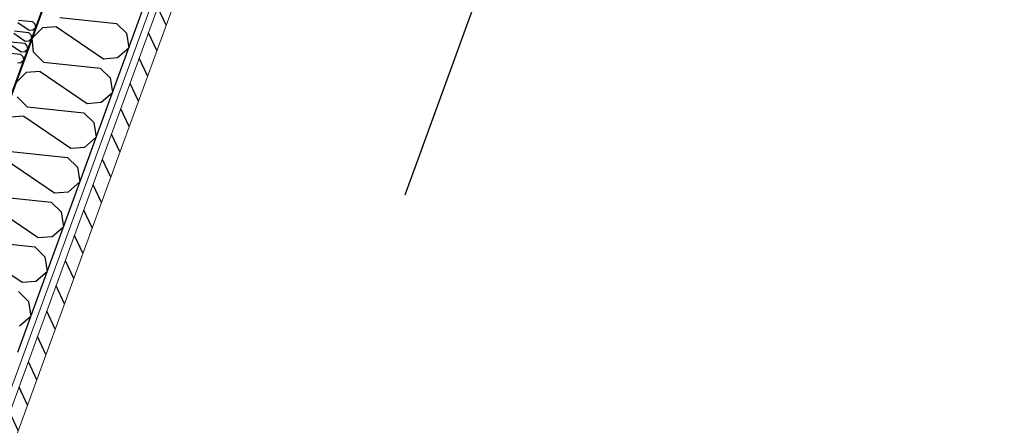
# Model space of a CAD drawing. Header units: millimetres. Extents: x 112481703 to 112588235, y 1264638581 to 1264713486.
# Tile 468 of 487: x 112586687 to 112588235, y 1264688335 to 1264688973. Entities that reach past the tile are written whole.
import ezdxf

# ---------------------------------------------------------------- set-up
doc = ezdxf.new("R2010")
doc.units = ezdxf.units.MM
doc.header["$LTSCALE"] = 0.5
doc.header["$MEASUREMENT"] = 0
doc.linetypes.add('Lang stiplet', pattern=[2116.666603, 1269.999981, -846.666622])
doc.linetypes.add('PLINE', pattern=[0])
doc.layers.add('235- Utvendig kledning og overflate', color=7, linetype='Continuous', lineweight=0)
for name, color, linetype in [('266- Himling og innvendig overflate#1', 7, 'Continuous'), ('LA_farge_dekke_asfalt2', 7, 'Continuous'), ('Yttervegger.A225', 7, 'Continuous'), ('Yttervegger.A225 (Skravur)', 7, 'Continuous')]:
    doc.layers.add(name, color=color, linetype=linetype)

# ---------------------------------------------------------------- blocks, each defined once
blk = doc.blocks.new('*X284', base_point=(112557650, 1264717795))
at = {"layer": 'Yttervegger.A225 (Skravur)', "linetype": 'PLINE'}
for p, q in [((112586683.7, 1264688968.6), (112586701.7, 1264688956.4)), ((112586685, 1264688972.2), (112586706.6, 1264688969.9)), ((112586706.6, 1264688969.9), (112586710.5, 1264688966.2)), ((112586710.5, 1264688966.2), (112586711.4, 1264688960.5)), ((112586677.4, 1264688951.5), (112586695.5, 1264688939.3)), ((112586678.7, 1264688955.1), (112586700.4, 1264688952.8)), ((112586700.4, 1264688952.8), (112586704.2, 1264688949.1)), ((112586701.7, 1264688956.4), (112586707.1, 1264688956.8)), ((112586707.1, 1264688956.8), (112586711.4, 1264688960.5)), ((112586671.2, 1264688934.4), (112586689.2, 1264688922.2)), ((112586672.5, 1264688938), (112586694.2, 1264688935.7)), ((112586694.2, 1264688935.7), (112586698, 1264688931.9)), ((112586695.5, 1264688939.3), (112586700.8, 1264688939.7)), ((112586700.8, 1264688939.7), (112586705.1, 1264688943.4)), ((112586704.2, 1264688949.1), (112586705.1, 1264688943.4)), ((112586666.3, 1264688920.9), (112586687.9, 1264688918.6)), ((112586687.9, 1264688918.6), (112586691.7, 1264688914.8)), ((112586689.2, 1264688922.2), (112586694.6, 1264688922.6)), ((112586694.6, 1264688922.6), (112586698.9, 1264688926.3)), ((112586698, 1264688931.9), (112586698.9, 1264688926.3)), ((112586683, 1264688905.1), (112586688.3, 1264688905.5)), ((112586688.3, 1264688905.5), (112586692.6, 1264688909.2)), ((112586691.7, 1264688914.8), (112586692.6, 1264688909.2))]:
    blk.add_line(p, q, dxfattribs=at)
blk = doc.blocks.new('*X286', base_point=(112557650, 1264717795))
at = {"layer": 'Yttervegger.A225 (Skravur)', "linetype": 'PLINE'}
for p, q in [((112586749.9, 1264688976.4), (112586838.9, 1264688967)), ((112586838.9, 1264688967), (112586854.6, 1264688951.6)), ((112586722.5, 1264688959.9), (112586706.4, 1264688944)), ((112586744.5, 1264688961.6), (112586722.5, 1264688959.9)), ((112586744.5, 1264688961.6), (112586818.6, 1264688911.5)), ((112586854.6, 1264688951.6), (112586858.3, 1264688928.5)), ((112586708.5, 1264688921.5), (112586706.4, 1264688944)), ((112586724.2, 1264688906.1), (112586708.5, 1264688921.5)), ((112586840.5, 1264688913.2), (112586858.3, 1264688928.5)), ((112586724.2, 1264688906.1), (112586813.2, 1264688896.7)), ((112586818.6, 1264688911.5), (112586840.5, 1264688913.2)), ((112586696.8, 1264688889.6), (112586680.7, 1264688873.7)), ((112586718.8, 1264688891.3), (112586696.8, 1264688889.6)), ((112586718.8, 1264688891.3), (112586792.9, 1264688841.2)), ((112586813.2, 1264688896.7), (112586828.9, 1264688881.3)), ((112586828.9, 1264688881.3), (112586832.6, 1264688858.1)), ((112586814.9, 1264688842.9), (112586832.6, 1264688858.1)), ((112586698.5, 1264688835.7), (112586682.8, 1264688851.2)), ((112586792.9, 1264688841.2), (112586814.9, 1264688842.9)), ((112586698.5, 1264688835.7), (112586787.5, 1264688826.4)), ((112586787.5, 1264688826.4), (112586803.2, 1264688810.9)), ((112586693.1, 1264688821), (112586671.2, 1264688819.3)), ((112586693.1, 1264688821), (112586767.3, 1264688770.8)), ((112586803.2, 1264688810.9), (112586807, 1264688787.8)), ((112586789.2, 1264688772.5), (112586807, 1264688787.8)), ((112586672.9, 1264688765.4), (112586761.9, 1264688756)), ((112586767.3, 1264688770.8), (112586789.2, 1264688772.5)), ((112586667.5, 1264688750.6), (112586741.6, 1264688700.5)), ((112586761.9, 1264688756), (112586777.6, 1264688740.6)), ((112586777.6, 1264688740.6), (112586781.3, 1264688717.5)), ((112586763.6, 1264688702.2), (112586781.3, 1264688717.5)), ((112586741.6, 1264688700.5), (112586763.6, 1264688702.2)), ((112586647.2, 1264688695.1), (112586736.2, 1264688685.7)), ((112586641.8, 1264688680.3), (112586715.9, 1264688630.2)), ((112586736.2, 1264688685.7), (112586751.9, 1264688670.3)), ((112586751.9, 1264688670.3), (112586755.6, 1264688647.1)), ((112586737.9, 1264688631.9), (112586755.6, 1264688647.1)), ((112586621.6, 1264688624.7), (112586710.6, 1264688615.4)), ((112586715.9, 1264688630.2), (112586737.9, 1264688631.9)), ((112586616.2, 1264688610), (112586690.3, 1264688559.8)), ((112586710.6, 1264688615.4), (112586726.3, 1264688599.9)), ((112586726.3, 1264688599.9), (112586730, 1264688576.8)), ((112586712.2, 1264688561.5), (112586730, 1264688576.8)), ((112586690.3, 1264688559.8), (112586712.2, 1264688561.5)), ((112586684.9, 1264688545), (112586700.6, 1264688529.6)), ((112586700.6, 1264688529.6), (112586704.3, 1264688506.5)), ((112586686.6, 1264688491.2), (112586704.3, 1264688506.5))]:
    blk.add_line(p, q, dxfattribs=at)

msp = doc.modelspace()

# ---------------------------------------------------------------- hatches: boundary and pattern name
at = {"layer": 'LA_farge_dekke_asfalt2', "linetype": 'Continuous'}
h = msp.add_hatch(dxfattribs=at)
h.set_pattern_fill('Murverk', color=256, style=0, pattern_type=2)
h.set_pattern_definition([(294.956, (112557650, 1264717795), (163.1938, 75.94596), [])])
h.paths.add_polyline_path([(112562670.3, 1264672618.4), (112565507.4, 1264680394.8), (112573384.4, 1264677521), (112579262.4, 1264693632), (112587341.4, 1264690684.4), (112579714.9, 1264669780.9), (112576475.3, 1264670962.9), (112575386.6, 1264667979)])
at = {"layer": 'Yttervegger.A225 (Skravur)', "linetype": 'Continuous'}
h = msp.add_hatch(dxfattribs=at)
h.set_pattern_fill('Skrålinjer_1', color=256, style=0, pattern_type=2)
h.set_pattern_definition([(114.95599, (112557650, 1264717795), (27.198964, 12.65766), [])])
h.paths.add_polyline_path([(112587579.7, 1264690844.5), (112586665.6, 1264688339), (112586681.5, 1264688318.5), (112587600.3, 1264690836.9)])
h = msp.add_hatch(dxfattribs=at)
h.set_pattern_fill('Prikker_tett', color=256, style=0, pattern_type=2)
h.set_pattern_definition([(249.956, (112557650, 1264717795), (-81.357, 29.68231), [0, -50]), (249.956, (112557682.11, 1264717756.67), (-81.357, 29.68231), [0, -50])])
h.paths.add_polyline_path([(112587552.7, 1264690831.9), (112586650.4, 1264688358.7), (112586657.6, 1264688349.3), (112587562.1, 1264690828.5)])
msp.add_hatch(color=256, dxfattribs=at).paths.add_polyline_path([(112587361.7, 1264690743), (112586543.6, 1264688500.7), (112586544.6, 1264688500.4), (112587362.6, 1264690742.7)])

# ---------------------------------------------------------------- linework, layer by layer
at = {"layer": '235- Utvendig kledning og overflate', "linetype": 'PLINE'}
for p, q in [((112586657.6, 1264688349.3), (112587562.1, 1264690828.5)), ((112586665.6, 1264688339), (112587575.9, 1264690834.1))]:
    msp.add_line(p, q, dxfattribs=at)
at = {"layer": '235- Utvendig kledning og overflate', "linetype": 'PLINE', "flags": 128}
msp.add_lwpolyline([(112586681.5, 1264688318.5), (112587600.3, 1264690836.9)], dxfattribs=at)
at = {"layer": '266- Himling og innvendig overflate#1', "linetype": 'Lang stiplet'}
msp.add_lwpolyline([(112588235.4, 1264691281.6), (112578984.8, 1264665926.4), (112562432.1, 1264671965.5), (112565811.5, 1264681228.3), (112572876, 1264678650.9), (112578747.2, 1264694743.3)], close=True, dxfattribs=at)
at = {"layer": 'Yttervegger.A225', "linetype": 'PLINE'}
for p, q in [((112587362.6, 1264690742.7), (112586544.6, 1264688500.4)), ((112587349.3, 1264690709.2), (112586543.6, 1264688500.7)), ((112586683.6, 1264688449.7), (112587502, 1264690692.9))]:
    msp.add_line(p, q, dxfattribs=at)

# ---------------------------------------------------------------- block references
at = {"layer": 'Yttervegger.A225'}
for name in ['*X284', '*X286']:
    msp.add_blockref(name, (112557650, 1264717795), dxfattribs=at)

doc.saveas('drawing.dxf')
